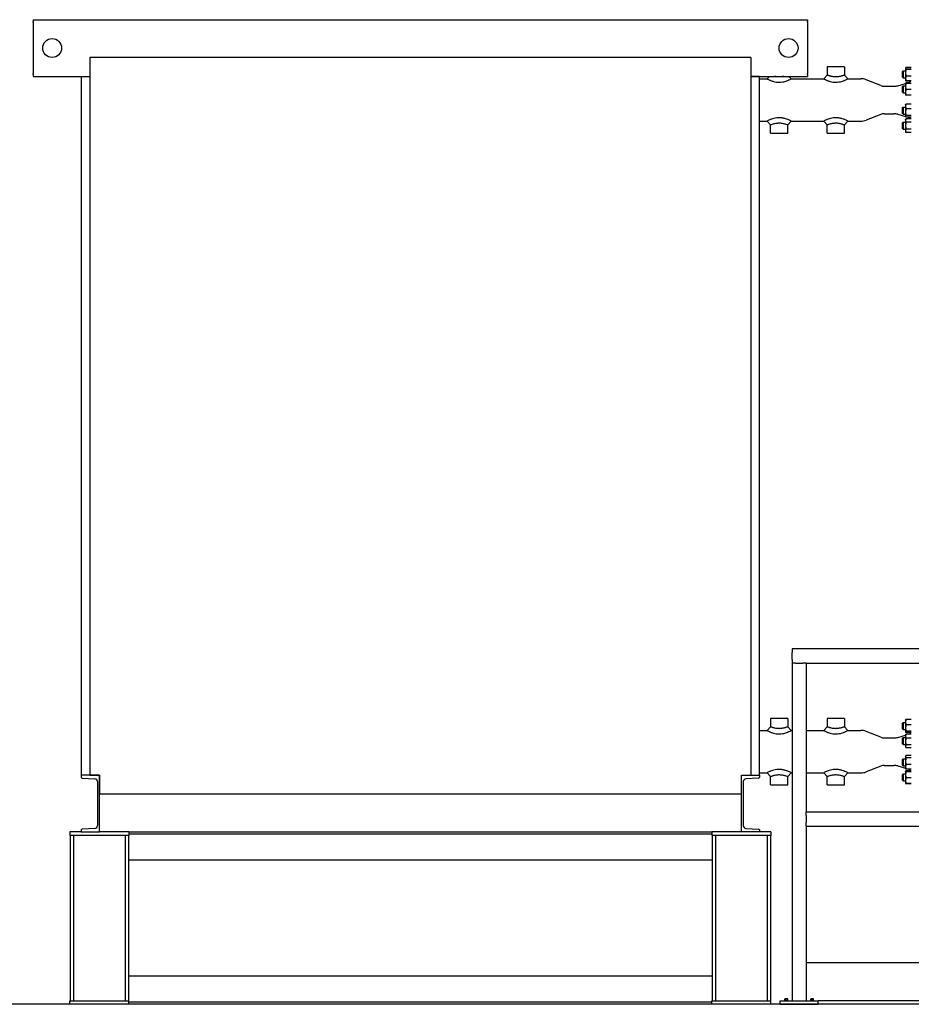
# Model space of a CAD drawing. Header units: inches. Extents: x 24 to 1128, y -69 to 748.
# Tile 461 of 656: x 474 to 569, y 340 to 444. Entities that reach past the tile are written whole.
import ezdxf

# ---------------------------------------------------------------- set-up
doc = ezdxf.new("R2010")
doc.units = ezdxf.units.IN
doc.header["$LTSCALE"] = 32
doc.header["$MEASUREMENT"] = 0
doc.layers.add('Visible (ANSI)', color=7, linetype='Continuous', lineweight=30)

msp = doc.modelspace()

# ---------------------------------------------------------------- linework, layer by layer
at = {"layer": 'Visible (ANSI)'}
for p, q in [((475.65563, 443.98367), (557.65563, 443.98367)), ((475.65563, 443.98367), (475.65563, 443.77662)), ((475.65563, 443.68075), (475.65563, 443.77662)), ((475.65563, 443.68075), (475.65563, 443.61045)), ((475.65563, 443.61045), (475.65563, 443.30772)), ((475.65563, 443.30772), (475.65563, 438.65962)), ((557.65563, 443.98367), (557.65563, 443.77662)), ((557.65563, 443.68075), (557.65563, 443.77662)), ((557.65563, 443.68075), (557.65563, 443.61045)), ((557.65563, 443.61045), (557.65563, 443.30772)), ((557.65563, 443.30772), (557.65563, 438.65962)), ((481.65563, 439.98367), (481.65563, 363.98367)), ((551.65563, 439.98367), (481.65563, 439.98367)), ((551.65563, 439.98367), (551.65563, 363.98367)), ((561.56188, 438.98367), (559.74938, 438.98367)), ((559.74938, 438.98367), (559.74938, 438.10867)), ((561.56188, 438.98367), (561.56188, 438.10867)), ((568.05749, 438.84708), (568.09205, 438.9212)), ((568.65563, 438.92156), (568.09222, 438.92156)), ((568.65563, 438.89714), (568.09222, 438.89714)), ((475.65563, 438.65962), (475.65563, 438.35689)), ((475.65563, 438.35689), (475.65563, 438.28658)), ((475.65563, 438.19072), (475.65563, 438.28658)), ((475.65563, 438.19072), (475.65563, 437.98367)), ((475.65563, 437.98367), (481.65563, 437.98367)), ((480.73563, 437.98367), (480.73563, 363.98367)), ((480.73563, 437.98367), (481.65563, 437.98367)), ((551.65563, 437.98367), (557.65563, 437.98367)), ((552.57563, 437.98367), (551.65563, 437.98367)), ((552.57563, 363.98367), (552.57563, 437.98367)), ((553.37438, 437.73367), (553.62438, 437.98367)), ((555.68688, 437.98367), (555.93688, 437.73367)), ((557.65563, 438.65962), (557.65563, 438.35689)), ((557.65563, 438.35689), (557.65563, 438.28658)), ((557.65563, 438.19072), (557.65563, 438.28658)), ((557.65563, 438.19072), (557.65563, 437.98367)), ((559.37438, 437.73367), (559.74938, 438.10867)), ((561.56188, 438.10867), (561.93688, 437.73367)), ((567.71813, 438.51238), (567.78063, 438.57488)), ((567.71813, 437.88738), (567.71813, 438.51238)), ((567.71813, 437.88738), (567.78063, 437.82488)), ((567.78063, 438.57488), (567.78063, 437.82488)), ((567.78063, 438.57488), (568.04713, 438.57488)), ((568.04713, 438.82488), (568.05749, 438.84708)), ((568.04713, 438.82488), (568.04713, 438.80344)), ((568.04713, 438.80344), (568.04713, 438.36111)), ((568.04713, 438.36111), (568.04713, 437.75754)), ((568.65563, 438.70974), (568.09222, 438.70974)), ((568.65563, 438.01247), (568.09222, 438.01247)), ((552.57563, 437.73367), (553.37438, 437.73367)), ((555.93688, 437.73367), (559.37438, 437.73367)), ((561.93688, 437.73367), (563.30527, 437.73367)), ((565.41486, 437.00771), (563.86055, 437.6271)), ((565.78504, 436.93667), (566.80732, 436.93667)), ((567.22078, 436.99478), (568.04713, 437.23173)), ((567.71813, 436.92126), (567.78063, 436.98376)), ((567.71813, 436.29626), (567.71813, 436.92126)), ((567.78063, 437.82488), (568.04713, 437.82488)), ((567.78063, 436.98376), (567.78063, 436.23376)), ((567.78063, 436.98376), (568.04713, 436.98376)), ((568.04713, 437.75754), (568.04713, 437.57488)), ((568.04713, 437.57488), (568.05749, 437.55267)), ((568.04713, 437.23376), (568.05734, 437.25565)), ((568.04713, 437.23376), (568.04713, 436.92078)), ((568.04713, 436.92078), (568.04713, 436.29578)), ((568.05464, 437.23388), (568.384, 437.32832)), ((568.05749, 437.55267), (568.09205, 437.47855)), ((568.65563, 437.50261), (568.09222, 437.50261)), ((568.5909, 437.47819), (568.09222, 437.47819)), ((568.30506, 437.30569), (568.09222, 437.30569)), ((568.65563, 437.23408), (568.09222, 437.23408)), ((568.65563, 437.23344), (568.09222, 437.23344)), ((567.71813, 436.29626), (567.78063, 436.23376)), ((567.78063, 436.23376), (568.04713, 436.23376)), ((568.04713, 436.29578), (568.04713, 435.98376)), ((568.65563, 436.60812), (568.09222, 436.60812)), ((568.65563, 435.98344), (568.09222, 435.98344)), ((567.71813, 434.67108), (567.78063, 434.73358)), ((567.78063, 434.73358), (567.78063, 433.98358)), ((567.78063, 434.73358), (568.04713, 434.73358)), ((568.04713, 434.98358), (568.05734, 435.00548)), ((568.04713, 434.98358), (568.04713, 434.80013)), ((568.04713, 434.80013), (568.04713, 434.19629)), ((568.65563, 435.05551), (568.09222, 435.05551)), ((565.41486, 433.95963), (563.86055, 433.34023)), ((565.78504, 434.03067), (566.80732, 434.03067)), ((567.22078, 433.97256), (568.04713, 433.73561)), ((567.71813, 434.04608), (567.71813, 434.67108)), ((567.71813, 434.04608), (567.78063, 433.98358)), ((567.78063, 433.98358), (568.04713, 433.98358)), ((568.04713, 434.19629), (568.04713, 433.75473)), ((568.04713, 433.75473), (568.04713, 433.73358)), ((568.04713, 433.73358), (568.05734, 433.71168)), ((568.65563, 434.54475), (568.09222, 434.54475)), ((568.65563, 433.84782), (568.09222, 433.84782)), ((552.57563, 433.23367), (553.37438, 433.23367)), ((553.74938, 432.85867), (553.37438, 433.23367)), ((553.74938, 431.98367), (553.74938, 432.85867)), ((555.93688, 433.23367), (555.56188, 432.85867)), ((555.56188, 431.98367), (555.56188, 432.85867)), ((555.93688, 433.23367), (559.37438, 433.23367)), ((559.74938, 432.85867), (559.37438, 433.23367)), ((559.74938, 431.98367), (559.74938, 432.85867)), ((561.93688, 433.23367), (561.56188, 432.85867)), ((561.56188, 431.98367), (561.56188, 432.85867)), ((561.93688, 433.23367), (563.30527, 433.23367)), ((567.71813, 433.07996), (567.78063, 433.14246)), ((567.71813, 432.45496), (567.71813, 433.07996)), ((567.78063, 433.14246), (567.78063, 432.39246)), ((567.78063, 433.14246), (568.04713, 433.14246)), ((568.04713, 433.39246), (568.09205, 433.48879)), ((568.04713, 433.39246), (568.04713, 433.30845)), ((568.04713, 433.30845), (568.04713, 432.76691)), ((568.04713, 432.76691), (568.04713, 432.22592)), ((568.65563, 433.66165), (568.09222, 433.66165)), ((568.65563, 433.48915), (568.09222, 433.48915)), ((568.65563, 433.12776), (568.09222, 433.12776)), ((568.30506, 433.66165), (568.384, 433.63901)), ((553.74938, 431.98367), (555.56188, 431.98367)), ((559.74938, 431.98367), (561.56188, 431.98367)), ((567.71813, 432.45496), (567.78063, 432.39246)), ((567.78063, 432.39246), (568.04713, 432.39246)), ((568.04713, 432.22592), (568.04713, 432.14246)), ((568.04713, 432.14246), (568.09205, 432.04614)), ((568.65563, 432.40607), (568.09222, 432.40607)), ((568.65563, 432.04578), (568.09222, 432.04578)), ((602.56363, 377.35867), (556.03063, 377.35867)), ((556.03063, 377.35867), (556.03063, 376.98367)), ((556.03063, 376.23367), (556.03063, 376.98367)), ((556.03063, 376.23367), (556.03063, 375.85867)), ((556.03063, 375.85867), (556.03063, 340.10867)), ((556.40563, 375.85867), (556.03063, 375.85867)), ((556.40563, 375.85867), (557.15563, 375.85867)), ((557.53063, 375.85867), (557.15563, 375.85867)), ((557.53063, 375.85867), (557.53063, 360.10867)), ((557.53063, 375.85867), (601.06363, 375.85867)), ((553.37438, 368.73367), (553.74938, 369.10867)), ((555.56188, 369.98367), (553.74938, 369.98367)), ((553.74938, 369.98367), (553.74938, 369.10867)), ((555.56188, 369.98367), (555.56188, 369.10867)), ((555.56188, 369.10867), (555.93688, 368.73367)), ((559.37438, 368.73367), (559.74938, 369.10867)), ((561.56188, 369.98367), (559.74938, 369.98367)), ((559.74938, 369.98367), (559.74938, 369.10867)), ((561.56188, 369.98367), (561.56188, 369.10867)), ((561.56188, 369.10867), (561.93688, 368.73367)), ((567.71813, 369.51238), (567.78063, 369.57488)), ((567.71813, 368.88738), (567.71813, 369.51238)), ((567.78063, 369.57488), (567.78063, 368.82488)), ((567.78063, 369.57488), (568.04713, 369.57488)), ((568.04713, 369.82488), (568.05148, 369.83419)), ((568.04713, 369.82488), (568.04713, 369.60022)), ((568.04713, 369.60022), (568.04713, 368.9844)), ((568.65563, 369.87732), (568.09222, 369.87732)), ((568.65563, 369.32312), (568.09222, 369.32312)), ((552.57563, 368.73367), (553.37438, 368.73367)), ((555.93688, 368.73367), (556.03063, 368.73367)), ((557.53063, 368.73367), (559.37438, 368.73367)), ((561.93688, 368.73367), (563.30527, 368.73367)), ((565.41486, 368.00771), (563.86055, 368.6271)), ((567.22078, 367.99478), (568.04713, 368.23173)), ((567.71813, 368.88738), (567.78063, 368.82488)), ((567.78063, 368.82488), (568.04713, 368.82488)), ((568.04713, 368.9844), (568.04713, 368.58406)), ((568.04713, 368.58406), (568.04713, 368.57488)), ((568.04713, 368.57488), (568.05148, 368.56556)), ((568.04713, 368.23376), (568.07683, 368.29744)), ((568.04713, 368.23376), (568.04713, 368.11968)), ((568.04713, 368.11968), (568.04713, 367.55247)), ((568.65563, 368.64568), (568.09222, 368.64568)), ((568.65563, 368.52243), (568.09222, 368.52243)), ((568.65563, 368.32751), (568.09222, 368.32751)), ((568.38117, 368.32751), (568.384, 368.32832)), ((565.78504, 367.93667), (566.80732, 367.93667)), ((567.71813, 367.92126), (567.78063, 367.98376)), ((567.71813, 367.29626), (567.71813, 367.92126)), ((567.71813, 367.29626), (567.78063, 367.23376)), ((567.78063, 367.98376), (567.78063, 367.23376)), ((567.78063, 367.98376), (568.04713, 367.98376)), ((567.78063, 367.23376), (568.04713, 367.23376)), ((568.04713, 367.55247), (568.04713, 367.04155)), ((568.04713, 367.04155), (568.04713, 366.98376)), ((568.04713, 366.98376), (568.07683, 366.92008)), ((568.65563, 367.91185), (568.09222, 367.91185)), ((568.65563, 367.1931), (568.09222, 367.1931)), ((568.04713, 365.98358), (568.06617, 366.0244)), ((568.04713, 365.98358), (568.04713, 365.94526)), ((568.04713, 365.94526), (568.04713, 365.46532)), ((568.65563, 366.89), (568.09222, 366.89)), ((568.65563, 366.06967), (568.09222, 366.06967)), ((565.41486, 364.95963), (563.86055, 364.34023)), ((565.78504, 365.03067), (566.80732, 365.03067)), ((567.22078, 364.97256), (568.04713, 364.73561)), ((567.71813, 365.67108), (567.78063, 365.73358)), ((567.71813, 365.04608), (567.71813, 365.67108)), ((567.71813, 365.04608), (567.78063, 364.98358)), ((567.78063, 365.73358), (567.78063, 364.98358)), ((567.78063, 365.73358), (568.04713, 365.73358)), ((567.78063, 364.98358), (568.04713, 364.98358)), ((568.04713, 365.46532), (568.04713, 364.87863)), ((568.04713, 364.87863), (568.04713, 364.73358)), ((568.65563, 365.82086), (568.09222, 365.82086)), ((568.65563, 365.10977), (568.09222, 365.10977)), ((482.65563, 363.98367), (480.73563, 363.98367)), ((480.73563, 363.98367), (480.73563, 363.77662)), ((481.65563, 363.98367), (482.65563, 363.98367)), ((482.65563, 363.98367), (482.65563, 361.98367)), ((482.65563, 357.98367), (482.65563, 363.98367)), ((550.65563, 361.98367), (550.65563, 363.98367)), ((550.65563, 363.98367), (551.65563, 363.98367)), ((550.65563, 357.98367), (550.65563, 363.98367)), ((550.65563, 363.98367), (552.57563, 363.98367)), ((552.57563, 364.23367), (553.37438, 364.23367)), ((552.57563, 363.98367), (552.57563, 363.77662)), ((553.74938, 363.85867), (553.37438, 364.23367)), ((553.74938, 362.98367), (553.74938, 363.85867)), ((555.93688, 364.23367), (555.56188, 363.85867)), ((555.56188, 362.98367), (555.56188, 363.85867)), ((555.93688, 364.23367), (556.03063, 364.23367)), ((557.53063, 364.23367), (559.37438, 364.23367)), ((559.74938, 363.85867), (559.37438, 364.23367)), ((559.74938, 362.98367), (559.74938, 363.85867)), ((561.93688, 364.23367), (561.56188, 363.85867)), ((561.56188, 362.98367), (561.56188, 363.85867)), ((561.93688, 364.23367), (563.30527, 364.23367)), ((567.71813, 364.07996), (567.78063, 364.14246)), ((567.71813, 363.45496), (567.71813, 364.07996)), ((567.78063, 364.14246), (567.78063, 363.39246)), ((567.78063, 364.14246), (568.04713, 364.14246)), ((568.04713, 364.73358), (568.06617, 364.69276)), ((568.04713, 364.39246), (568.04832, 364.39501)), ((568.04713, 364.39246), (568.04713, 364.38992)), ((568.04713, 364.38992), (568.04713, 364.02995)), ((568.04713, 364.02995), (568.04713, 363.40749)), ((568.04832, 364.39501), (568.05148, 364.40178)), ((568.65563, 364.64749), (568.09222, 364.64749)), ((568.61671, 364.44491), (568.09222, 364.44491)), ((568.65563, 364.42242), (568.09222, 364.42242)), ((568.65563, 364.35743), (568.09222, 364.35743)), ((568.35442, 364.64749), (568.384, 364.63901)), ((480.82661, 363.68075), (482.16836, 363.61045)), ((482.45563, 363.30772), (482.45563, 358.65962)), ((550.85563, 363.30772), (550.85563, 358.65962)), ((552.48466, 363.68075), (551.14291, 363.61045)), ((553.74938, 362.98367), (555.56188, 362.98367)), ((559.74938, 362.98367), (561.56188, 362.98367)), ((567.71813, 363.45496), (567.78063, 363.39246)), ((567.78063, 363.39246), (568.04713, 363.39246)), ((568.04713, 363.40749), (568.04713, 363.14246)), ((568.04713, 363.14246), (568.04832, 363.13991)), ((568.04832, 363.13991), (568.05148, 363.13315)), ((568.65563, 363.70247), (568.09222, 363.70247)), ((568.65563, 363.11251), (568.09222, 363.11251)), ((568.65563, 363.09002), (568.09222, 363.09002)), ((550.65563, 361.98367), (482.65563, 361.98367)), ((557.53063, 360.10867), (601.06363, 360.10867)), ((557.53063, 359.73367), (557.53063, 360.10867)), ((557.53063, 359.73367), (557.53063, 358.98367)), ((557.53063, 358.60867), (557.53063, 358.98367)), ((480.73563, 357.98367), (479.53063, 357.98367)), ((479.53063, 357.98367), (479.53063, 357.60867)), ((485.78063, 357.60867), (479.53063, 357.60867)), ((479.55563, 357.60867), (479.55563, 340.10867)), ((479.92063, 357.60867), (479.92063, 340.10867)), ((480.73563, 358.19072), (480.73563, 357.98367)), ((480.73563, 357.98367), (482.65563, 357.98367)), ((482.16836, 358.35689), (480.82661, 358.28658)), ((485.78063, 357.98367), (482.65563, 357.98367)), ((485.39063, 357.60867), (485.39063, 340.10867)), ((485.75563, 357.60867), (485.75563, 340.10867)), ((485.78063, 357.98367), (485.78063, 357.60867)), ((485.78063, 357.98367), (547.53063, 357.98367)), ((547.53063, 357.73367), (485.78063, 357.73367)), ((550.65563, 357.98367), (547.53063, 357.98367)), ((547.53063, 357.98367), (547.53063, 357.60867)), ((553.78063, 357.60867), (547.53063, 357.60867)), ((547.55563, 357.60867), (547.55563, 340.10867)), ((547.92063, 357.60867), (547.92063, 340.10867)), ((552.57563, 357.98367), (550.65563, 357.98367)), ((551.14291, 358.35689), (552.48466, 358.28658)), ((552.57563, 358.19072), (552.57563, 357.98367)), ((553.78063, 357.98367), (552.57563, 357.98367)), ((553.39063, 357.60867), (553.39063, 340.10867)), ((553.75563, 357.60867), (553.75563, 340.10867)), ((553.78063, 357.98367), (553.78063, 357.60867)), ((557.53063, 358.60867), (557.53063, 340.10867)), ((557.53063, 358.60867), (601.06363, 358.60867)), ((547.55563, 354.98367), (485.75563, 354.98367)), ((601.06363, 344.10867), (557.53063, 344.10867)), ((485.75563, 342.73367), (547.55563, 342.73367)), ((479.53063, 340.10867), (485.78063, 340.10867)), ((479.53063, 339.73367), (479.53063, 340.10867)), ((485.78063, 339.73367), (485.78063, 340.10867)), ((485.78063, 339.98367), (547.53063, 339.98367)), ((547.53063, 340.10867), (553.78063, 340.10867)), ((547.53063, 339.73367), (547.53063, 340.10867)), ((553.78063, 339.73367), (553.78063, 340.10867)), ((554.78063, 340.10867), (558.78063, 340.10867)), ((554.78063, 339.73367), (554.78063, 340.10867)), ((555.18963, 340.14767), (555.62163, 340.14767)), ((555.18963, 340.14767), (555.18963, 340.10867)), ((555.32763, 340.30267), (555.24963, 340.30267)), ((555.24963, 340.30267), (555.24963, 340.28345)), ((555.24963, 340.14767), (555.24963, 340.28345)), ((555.48363, 340.30267), (555.32763, 340.30267)), ((555.40563, 340.14767), (555.40563, 340.28345)), ((555.56163, 340.30267), (555.48363, 340.30267)), ((555.56163, 340.28345), (555.56163, 340.30267)), ((555.56163, 340.14767), (555.56163, 340.28345)), ((555.62163, 340.14767), (555.62163, 340.10867)), ((557.93963, 340.14767), (558.37163, 340.14767)), ((557.93963, 340.14767), (557.93963, 340.10867)), ((558.07763, 340.30267), (557.99963, 340.30267)), ((557.99963, 340.30267), (557.99963, 340.28345)), ((557.99963, 340.14767), (557.99963, 340.28345)), ((558.23363, 340.30267), (558.07763, 340.30267)), ((558.15563, 340.14767), (558.15563, 340.28345)), ((558.31163, 340.30267), (558.23363, 340.30267)), ((558.31163, 340.28345), (558.31163, 340.30267)), ((558.31163, 340.14767), (558.31163, 340.28345)), ((558.37163, 340.14767), (558.37163, 340.10867)), ((599.81363, 340.10867), (558.78063, 340.10867)), ((558.78063, 339.73367), (558.78063, 340.10867)), ((752.78063, 339.73367), (468.78063, 339.73367)), ((554.78063, 339.73367), (558.78063, 339.73367))]:
    msp.add_line(p, q, dxfattribs=at)
for centre in [(477.65563, 440.98367), (555.65563, 440.98367)]:
    msp.add_circle(centre, 1, dxfattribs=at)
for centre, radius, start, end in [((563.30527, 436.23367), 1.5, 68.2727182, 90), ((565.78504, 437.93667), 1, 248.2727182, 270), ((566.80732, 438.43667), 1.5, 270, 286), ((568.28063, 437.6888), 0.375, 286, 330.2319666), ((565.78504, 433.03067), 1, 90, 111.7272818), ((566.80732, 432.53067), 1.5, 74, 90), ((563.30527, 434.73367), 1.5, 270, 291.7272818), ((568.28063, 433.27854), 0.375, 34.1683801, 74), ((563.30527, 367.23367), 1.5, 68.2727182, 90), ((565.78504, 368.93667), 1, 248.2727182, 270), ((568.28063, 368.6888), 0.375, 286, 333.6635525), ((566.80732, 369.43667), 1.5, 270, 286), ((565.78504, 364.03067), 1, 90, 111.7272818), ((566.80732, 363.53067), 1.5, 74, 90), ((563.30527, 365.73367), 1.5, 270, 291.7272818), ((568.28063, 364.27854), 0.375, 22.5617011, 74), ((480.83163, 363.77662), 0.096, 180, 267.0004445), ((482.15249, 363.30772), 0.30314, 0, 87.0004445), ((551.15877, 363.30772), 0.30314, 92.9995555, 180), ((552.47963, 363.77662), 0.096, 272.9995555, 0), ((482.15249, 358.65962), 0.30314, 272.9995555, 0), ((551.15877, 358.65962), 0.30314, 180, 267.0004445), ((480.83163, 358.19072), 0.096, 92.9995555, 180), ((552.47963, 358.19072), 0.096, 0, 87.0004445)]:
    msp.add_arc(centre, radius, start, end, dxfattribs=at)
for centre, start_param, end_param in [((555.32763, 340.08205), 0, 0.420534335), ((555.32763, 340.08205), 5.862650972, 6.283185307), ((555.48363, 340.08205), 0, 0.420534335), ((555.48363, 340.08205), 5.862650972, 6.283185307), ((558.07763, 340.08205), 0, 0.420534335), ((558.07763, 340.08205), 5.862650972, 6.283185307), ((558.23363, 340.08205), 0, 0.420534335), ((558.23363, 340.08205), 5.862650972, 6.283185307)]:
    msp.add_ellipse(centre, major_axis=(0, 0.22062), ratio=0.866025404, start_param=start_param, end_param=end_param, dxfattribs=at)
for points, weights in [([(568.09222, 438.89714), (568.04713, 438.84692), (568.04713, 438.80344)], [1, 1.0379548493, 1]), ([(568.09222, 438.92156), (568.08003, 438.89538), (568.07126, 438.87083)], [1, 1.00998587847, 1.01471720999]), ([(568.09205, 438.9212), (568.09213, 438.92138), (568.09222, 438.92156)], [1.00013849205, 1.00006937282, 1]), ([(568.04713, 438.80344), (568.04713, 438.75995), (568.09222, 438.70974)], [1, 1.0379548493, 1]), ([(568.09222, 438.70974), (568.04713, 438.52291), (568.04713, 438.36111)], [1, 1.0379548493, 1]), ([(568.04713, 438.36111), (568.04713, 438.19931), (568.09222, 438.01247)], [1, 1.0379548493, 1]), ([(568.09222, 438.01247), (568.04713, 437.87586), (568.04713, 437.75754)], [1, 1.0379548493, 1]), ([(568.09222, 437.23408), (568.04713, 437.23391), (568.04713, 437.23376)], [1, 1.0379548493, 1]), ([(568.04713, 437.23376), (568.04713, 437.23361), (568.09222, 437.23344)], [1, 1.0379548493, 1]), ([(568.04713, 437.75754), (568.04713, 437.63923), (568.09222, 437.50261)], [1, 1.0379548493, 1]), ([(568.09222, 437.23344), (568.04713, 437.06589), (568.04713, 436.92078)], [1, 1.0379548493, 1]), ([(568.04713, 436.92078), (568.04713, 436.77568), (568.09222, 436.60812)], [1, 1.0379548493, 1]), ([(568.05734, 437.25565), (568.06837, 437.27931), (568.09222, 437.30569)], [1.01894813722, 1.01972294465, 1]), ([(568.09222, 437.50261), (568.06852, 437.52901), (568.05749, 437.55267)], [1, 1.01959616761, 1.01895725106]), ([(568.07115, 437.52909), (568.07995, 437.50446), (568.09222, 437.47819)], [1.01477953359, 1.01005189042, 1]), ([(568.09222, 437.30569), (568.08091, 437.27135), (568.07255, 437.23902)], [1, 1.00926034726, 1.01400195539]), ([(568.09222, 435.98344), (568.0472, 435.98361), (568.04713, 435.98376)], [1, 1.03789475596, 1.00011999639]), ([(568.09222, 436.60812), (568.04713, 436.44074), (568.04713, 436.29578)], [1, 1.0379548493, 1]), ([(568.04713, 436.29578), (568.04713, 436.15082), (568.09222, 435.98344)], [1, 1.0379548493, 1]), ([(568.09222, 435.05551), (568.04713, 434.91865), (568.04713, 434.80013)], [1, 1.0379548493, 1]), ([(568.04713, 434.80013), (568.04713, 434.68161), (568.09222, 434.54475)], [1, 1.0379548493, 1]), ([(568.05734, 435.00548), (568.06837, 435.02913), (568.09222, 435.05551)], [1.01894813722, 1.01972294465, 1]), ([(568.09222, 434.54475), (568.04713, 434.35801), (568.04713, 434.19629)], [1, 1.0379548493, 1]), ([(568.04713, 434.19629), (568.04713, 434.03456), (568.09222, 433.84782)], [1, 1.0379548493, 1]), ([(568.09222, 433.84782), (568.04713, 433.79794), (568.04713, 433.75473)], [1, 1.0379548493, 1]), ([(568.04713, 433.75473), (568.04713, 433.71153), (568.09222, 433.66165)], [1, 1.0379548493, 1]), ([(568.09222, 433.48915), (568.04713, 433.39232), (568.04713, 433.30845)], [1, 1.0379548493, 1]), ([(568.04713, 433.30845), (568.04713, 433.22459), (568.09222, 433.12776)], [1, 1.0379548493, 1]), ([(568.09222, 433.12776), (568.04713, 432.93438), (568.04713, 432.76691)], [1, 1.0379548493, 1]), ([(568.04713, 432.76691), (568.04713, 432.59945), (568.09222, 432.40607)], [1, 1.0379548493, 1]), ([(568.09205, 433.48879), (568.09213, 433.48897), (568.09222, 433.48915)], [1.00013849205, 1.00006937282, 1]), ([(568.09222, 432.40607), (568.04713, 432.30953), (568.04713, 432.22592)], [1, 1.0379548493, 1]), ([(568.04713, 432.22592), (568.04713, 432.14232), (568.09222, 432.04578)], [1, 1.0379548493, 1]), ([(568.09222, 369.87732), (568.04713, 369.72882), (568.04713, 369.60022)], [1, 1.0379548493, 1]), ([(568.04713, 369.60022), (568.04713, 369.47162), (568.09222, 369.32312)], [1, 1.0379548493, 1]), ([(568.09222, 369.32312), (568.04713, 369.1416), (568.04713, 368.9844)], [1, 1.0379548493, 1]), ([(568.05148, 369.83419), (568.06088, 369.85437), (568.09222, 369.87732)], [1.01632212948, 1.02607606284, 1]), ([(568.04713, 368.9844), (568.04713, 368.8272), (568.09222, 368.64568)], [1, 1.0379548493, 1]), ([(568.09222, 368.64568), (568.04713, 368.61266), (568.04713, 368.58406)], [1, 1.0379548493, 1]), ([(568.04713, 368.58406), (568.04713, 368.55546), (568.09222, 368.52243)], [1, 1.0379548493, 1]), ([(568.09222, 368.32751), (568.04713, 368.21614), (568.04713, 368.11968)], [1, 1.0379548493, 1]), ([(568.04713, 368.11968), (568.04713, 368.02323), (568.09222, 367.91185)], [1, 1.0379548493, 1]), ([(568.07683, 368.29744), (568.08368, 368.31212), (568.09222, 368.32751)], [1.01139008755, 1.00697791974, 1]), ([(568.09222, 367.91185), (568.04713, 367.71926), (568.04713, 367.55247)], [1, 1.0379548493, 1]), ([(568.04713, 367.55247), (568.04713, 367.38569), (568.09222, 367.1931)], [1, 1.0379548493, 1]), ([(568.09222, 367.1931), (568.04713, 367.11188), (568.04713, 367.04155)], [1, 1.0379548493, 1]), ([(568.04713, 367.04155), (568.04713, 366.97122), (568.09222, 366.89)], [1, 1.0379548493, 1]), ([(568.09222, 366.06967), (568.04713, 366.003), (568.04713, 365.94526)], [1, 1.0379548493, 1]), ([(568.04713, 365.94526), (568.04713, 365.88753), (568.09222, 365.82086)], [1, 1.0379548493, 1]), ([(568.09222, 365.82086), (568.04713, 365.63033), (568.04713, 365.46532)], [1, 1.0379548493, 1]), ([(568.04713, 365.46532), (568.04713, 365.30031), (568.09222, 365.10977)], [1, 1.0379548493, 1]), ([(568.09222, 365.10977), (568.04713, 364.98591), (568.04713, 364.87863)], [1, 1.0379548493, 1]), ([(568.04713, 364.87863), (568.04713, 364.77136), (568.09222, 364.64749)], [1, 1.0379548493, 1]), ([(568.09222, 364.42242), (568.04713, 364.40501), (568.04713, 364.38992)], [1, 1.0379548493, 1]), ([(568.04713, 364.38992), (568.04713, 364.37484), (568.09222, 364.35743)], [1, 1.0379548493, 1]), ([(568.09222, 364.35743), (568.04713, 364.18193), (568.04713, 364.02995)], [1, 1.0379548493, 1]), ([(568.04713, 364.02995), (568.04713, 363.87797), (568.09222, 363.70247)], [1, 1.0379548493, 1]), ([(568.05148, 364.40178), (568.06088, 364.42196), (568.09222, 364.44491)], [1.01632212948, 1.02607606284, 1]), ([(568.09222, 364.64749), (568.0763, 364.67104), (568.06617, 364.69276)], [1, 1.01308300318, 1.01714660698]), ([(568.09222, 364.44491), (568.08831, 364.43203), (568.08476, 364.41943)], [1, 1.00318168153, 1.00582993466]), ([(568.09222, 363.70247), (568.04713, 363.54439), (568.04713, 363.40749)], [1, 1.0379548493, 1]), ([(568.04713, 363.40749), (568.04713, 363.27059), (568.09222, 363.11251)], [1, 1.0379548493, 1]), ([(568.09222, 363.11251), (568.05427, 363.12717), (568.04832, 363.13991)], [1, 1.03175918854, 1.01036859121]), ([(568.04965, 363.13759), (568.05755, 363.11541), (568.09222, 363.09002)], [1.01375847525, 1.02892942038, 1])]:
    msp.add_rational_spline(points, weights, degree=2, dxfattribs=at)
for points, knots in [([(555.1482, 437.98367), (555.13246, 437.97982), (555.11646, 437.97603), (555.05153, 437.96127), (555.00117, 437.95121), (554.88388, 437.9321), (554.81691, 437.92451), (554.71933, 437.91898), (554.68716, 437.91809), (554.62744, 437.91809), (554.59874, 437.9188), (554.51179, 437.92321), (554.4523, 437.92922), (554.33316, 437.94677), (554.27346, 437.95826), (554.19801, 437.97527), (554.18038, 437.97943), (554.16307, 437.98367)], [5.560708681, 5.560708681, 5.560708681, 5.560708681, 5.706426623, 5.706426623, 6.145664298, 6.145664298, 6.730385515, 6.730385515, 7.024139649, 7.024139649, 7.286805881, 7.286805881, 7.809344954, 7.809344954, 8.327265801, 8.327265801, 8.487570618, 8.487570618, 8.487570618, 8.487570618]), ([(561.56188, 438.10867), (561.56188, 438.10867), (561.56005, 438.10804), (561.5469, 438.10351), (561.52516, 438.09601), (561.46257, 438.07509), (561.42305, 438.06212), (561.35263, 438.04022), (561.3253, 438.03194), (561.26896, 438.01554), (561.24045, 438.00755), (561.17544, 437.99027), (561.13837, 437.98101), (561.05153, 437.96127), (561.00117, 437.95121), (560.88388, 437.9321), (560.81691, 437.92451), (560.71933, 437.91898), (560.68716, 437.91809), (560.62744, 437.91809), (560.59874, 437.9188), (560.51179, 437.92321), (560.4523, 437.92922), (560.33316, 437.94677), (560.27346, 437.95826), (560.1832, 437.97861), (560.15127, 437.98643), (560.09001, 438.00232), (560.06106, 438.01027), (560.00262, 438.02699), (559.97349, 438.0357), (559.90671, 438.05627), (559.87089, 438.06785), (559.81162, 438.08741), (559.78818, 438.09537), (559.75704, 438.10601), (559.74938, 438.10867), (559.74938, 438.10867)], [3.512069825, 3.512069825, 3.512069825, 3.512069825, 3.728628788, 3.728628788, 4.269499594, 4.269499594, 4.779290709, 4.779290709, 5.071341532, 5.071341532, 5.363392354, 5.363392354, 5.706426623, 5.706426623, 6.145664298, 6.145664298, 6.730385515, 6.730385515, 7.024139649, 7.024139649, 7.28680588, 7.28680588, 7.809344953, 7.809344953, 8.3272658, 8.3272658, 8.620647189, 8.620647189, 8.914028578, 8.914028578, 9.219870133, 9.219870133, 9.658649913, 9.658649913, 10.097429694, 10.097429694, 10.536209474, 10.536209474, 10.536209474, 10.536209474]), ([(553.37438, 437.73367), (553.37438, 437.73367), (553.38228, 437.72913), (553.41505, 437.7108), (553.43991, 437.69704), (553.50485, 437.66276), (553.54499, 437.64225), (553.62312, 437.60499), (553.65806, 437.58899), (553.73051, 437.5577), (553.76741, 437.54255), (553.84825, 437.51163), (553.89174, 437.49607), (554.01947, 437.45457), (554.10948, 437.42985), (554.30085, 437.39058), (554.40237, 437.37626), (554.55473, 437.3657), (554.60563, 437.36397), (554.71155, 437.36397), (554.76859, 437.36614), (554.93907, 437.37936), (555.05217, 437.39731), (555.23656, 437.43939), (555.31146, 437.46076), (555.4339, 437.50092), (555.48387, 437.51923), (555.56842, 437.55254), (555.6043, 437.56764), (555.67326, 437.5981), (555.70572, 437.61322), (555.78742, 437.65272), (555.83101, 437.67553), (555.89867, 437.71196), (555.92128, 437.72482), (555.93498, 437.73259), (555.93688, 437.73367), (555.93688, 437.73367)], [-10.536209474, -10.536209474, -10.536209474, -10.536209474, -10.097429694, -10.097429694, -9.658649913, -9.658649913, -9.219870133, -9.219870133, -8.914028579, -8.914028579, -8.62064719, -8.62064719, -8.327265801, -8.327265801, -7.809344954, -7.809344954, -7.286805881, -7.286805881, -7.024139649, -7.024139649, -6.730385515, -6.730385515, -6.145664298, -6.145664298, -5.706426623, -5.706426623, -5.363392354, -5.363392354, -5.071341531, -5.071341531, -4.779290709, -4.779290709, -4.269499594, -4.269499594, -3.728628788, -3.728628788, -3.512069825, -3.512069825, -3.512069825, -3.512069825]), ([(559.37438, 437.73367), (559.37438, 437.73367), (559.38228, 437.72913), (559.41505, 437.7108), (559.43991, 437.69704), (559.50485, 437.66276), (559.54499, 437.64225), (559.62312, 437.60499), (559.65806, 437.58899), (559.73051, 437.5577), (559.76741, 437.54255), (559.84825, 437.51163), (559.89174, 437.49607), (560.01947, 437.45457), (560.10948, 437.42985), (560.30085, 437.39058), (560.40237, 437.37626), (560.55473, 437.3657), (560.60563, 437.36397), (560.71155, 437.36397), (560.76859, 437.36614), (560.93907, 437.37936), (561.05217, 437.39731), (561.23656, 437.43939), (561.31146, 437.46076), (561.4339, 437.50092), (561.48387, 437.51923), (561.56842, 437.55254), (561.6043, 437.56764), (561.67326, 437.5981), (561.70572, 437.61322), (561.78742, 437.65272), (561.83101, 437.67553), (561.89867, 437.71196), (561.92128, 437.72482), (561.93498, 437.73259), (561.93688, 437.73367), (561.93688, 437.73367)], [-10.536209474, -10.536209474, -10.536209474, -10.536209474, -10.097429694, -10.097429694, -9.658649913, -9.658649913, -9.219870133, -9.219870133, -8.914028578, -8.914028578, -8.620647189, -8.620647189, -8.3272658, -8.3272658, -7.809344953, -7.809344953, -7.28680588, -7.28680588, -7.024139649, -7.024139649, -6.730385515, -6.730385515, -6.145664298, -6.145664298, -5.706426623, -5.706426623, -5.363392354, -5.363392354, -5.071341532, -5.071341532, -4.779290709, -4.779290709, -4.269499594, -4.269499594, -3.728628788, -3.728628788, -3.512069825, -3.512069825, -3.512069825, -3.512069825]), ([(554.65563, 433.60337), (554.62368, 433.60337), (554.59136, 433.60267), (554.4504, 433.59644), (554.3404, 433.58317), (554.12981, 433.54295), (554.02943, 433.51595), (553.86736, 433.46339), (553.8019, 433.4387), (553.72019, 433.40517), (553.69669, 433.39514), (553.60611, 433.35519), (553.5461, 433.32567), (553.45317, 433.27766), (553.41923, 433.25887), (553.38228, 433.23821), (553.37438, 433.23367), (553.37438, 433.23367)], [-14.048279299, -14.048279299, -14.048279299, -14.048279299, -13.880418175, -13.880418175, -13.319550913, -13.319550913, -12.748217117, -12.748217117, -12.291328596, -12.291328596, -12.099857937, -12.099857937, -11.52555668, -11.52555668, -10.974989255, -10.974989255, -10.536209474, -10.536209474, -10.536209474, -10.536209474]), ([(553.74938, 432.85867), (553.74938, 432.85867), (553.75704, 432.86133), (553.79214, 432.87332), (553.82415, 432.8842), (553.90774, 432.9114), (553.95997, 432.92785), (554.03388, 432.94934), (554.05272, 432.95468), (554.11685, 432.9723), (554.16601, 432.98487), (554.28045, 433.01063), (554.34651, 433.02308), (554.476, 433.04088), (554.53951, 433.04638), (554.61939, 433.04896), (554.63762, 433.04925), (554.65563, 433.04925)], [10.536209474, 10.536209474, 10.536209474, 10.536209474, 10.974989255, 10.974989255, 11.52555668, 11.52555668, 12.099857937, 12.099857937, 12.291328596, 12.291328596, 12.748217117, 12.748217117, 13.319550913, 13.319550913, 13.880418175, 13.880418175, 14.048279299, 14.048279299, 14.048279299, 14.048279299]), ([(555.93688, 433.23367), (555.93688, 433.23367), (555.93068, 433.23723), (555.89912, 433.25494), (555.86636, 433.27321), (555.77261, 433.32198), (555.70957, 433.35323), (555.61484, 433.39503), (555.59121, 433.40511), (555.50183, 433.44179), (555.42661, 433.46988), (555.24519, 433.5264), (555.13577, 433.55384), (554.9013, 433.59284), (554.77595, 433.60337), (554.65563, 433.60337)], [-3.512069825, -3.512069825, -3.512069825, -3.512069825, -3.122398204, -3.122398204, -2.558236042, -2.558236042, -1.94948186, -1.94948186, -1.756950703, -1.756950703, -1.24025512, -1.24025512, -0.632070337, -0.632070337, 0, 0, 0, 0]), ([(554.65563, 433.04925), (554.72348, 433.04925), (554.79428, 433.045), (554.9356, 433.028), (555.00611, 433.01557), (555.13232, 432.98816), (555.1885, 432.97392), (555.25865, 432.95465), (555.27759, 432.94928), (555.35492, 432.92679), (555.41004, 432.90934), (555.49477, 432.88164), (555.52581, 432.87105), (555.55587, 432.86075), (555.56188, 432.85867), (555.56188, 432.85867)], [0, 0, 0, 0, 0.632070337, 0.632070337, 1.24025512, 1.24025512, 1.756950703, 1.756950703, 1.94948186, 1.94948186, 2.558236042, 2.558236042, 3.122398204, 3.122398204, 3.512069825, 3.512069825, 3.512069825, 3.512069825]), ([(560.65563, 433.60337), (560.62368, 433.60337), (560.59136, 433.60267), (560.4504, 433.59644), (560.3404, 433.58317), (560.12981, 433.54295), (560.02943, 433.51595), (559.86736, 433.46339), (559.8019, 433.4387), (559.72019, 433.40517), (559.69669, 433.39514), (559.60611, 433.35519), (559.5461, 433.32567), (559.45317, 433.27766), (559.41923, 433.25887), (559.38228, 433.23821), (559.37438, 433.23367), (559.37438, 433.23367)], [-14.048279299, -14.048279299, -14.048279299, -14.048279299, -13.880418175, -13.880418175, -13.319550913, -13.319550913, -12.748217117, -12.748217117, -12.291328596, -12.291328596, -12.099857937, -12.099857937, -11.52555668, -11.52555668, -10.974989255, -10.974989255, -10.536209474, -10.536209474, -10.536209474, -10.536209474]), ([(559.74938, 432.85867), (559.74938, 432.85867), (559.75704, 432.86133), (559.79214, 432.87332), (559.82415, 432.8842), (559.90774, 432.9114), (559.95997, 432.92785), (560.03388, 432.94934), (560.05272, 432.95468), (560.11685, 432.9723), (560.16601, 432.98487), (560.28045, 433.01063), (560.34651, 433.02308), (560.476, 433.04088), (560.53951, 433.04638), (560.61939, 433.04896), (560.63762, 433.04925), (560.65563, 433.04925)], [10.536209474, 10.536209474, 10.536209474, 10.536209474, 10.974989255, 10.974989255, 11.52555668, 11.52555668, 12.099857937, 12.099857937, 12.291328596, 12.291328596, 12.748217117, 12.748217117, 13.319550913, 13.319550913, 13.880418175, 13.880418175, 14.048279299, 14.048279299, 14.048279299, 14.048279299]), ([(561.93688, 433.23367), (561.93688, 433.23367), (561.93068, 433.23723), (561.89912, 433.25494), (561.86636, 433.27321), (561.77261, 433.32198), (561.70957, 433.35323), (561.61484, 433.39503), (561.59121, 433.40511), (561.50183, 433.44179), (561.42661, 433.46988), (561.24519, 433.5264), (561.13577, 433.55384), (560.9013, 433.59284), (560.77595, 433.60337), (560.65563, 433.60337)], [-3.512069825, -3.512069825, -3.512069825, -3.512069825, -3.122398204, -3.122398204, -2.558236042, -2.558236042, -1.94948186, -1.94948186, -1.756950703, -1.756950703, -1.24025512, -1.24025512, -0.632070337, -0.632070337, 0, 0, 0, 0]), ([(560.65563, 433.04925), (560.72348, 433.04925), (560.79428, 433.045), (560.9356, 433.028), (561.00611, 433.01557), (561.13232, 432.98816), (561.1885, 432.97392), (561.25865, 432.95465), (561.27759, 432.94928), (561.35492, 432.92679), (561.41004, 432.90934), (561.49477, 432.88164), (561.52581, 432.87105), (561.55587, 432.86075), (561.56188, 432.85867), (561.56188, 432.85867)], [0, 0, 0, 0, 0.632070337, 0.632070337, 1.24025512, 1.24025512, 1.756950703, 1.756950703, 1.94948186, 1.94948186, 2.558236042, 2.558236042, 3.122398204, 3.122398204, 3.512069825, 3.512069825, 3.512069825, 3.512069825]), ([(555.56188, 369.10867), (555.56188, 369.10867), (555.56005, 369.10804), (555.5469, 369.10351), (555.52516, 369.09601), (555.46257, 369.07509), (555.42305, 369.06212), (555.35263, 369.04022), (555.3253, 369.03194), (555.26896, 369.01554), (555.24045, 369.00755), (555.17544, 368.99027), (555.13837, 368.98101), (555.05153, 368.96127), (555.00117, 368.95121), (554.88388, 368.9321), (554.81691, 368.92451), (554.71933, 368.91898), (554.68716, 368.91809), (554.62744, 368.91809), (554.59874, 368.9188), (554.51179, 368.92321), (554.4523, 368.92922), (554.33316, 368.94677), (554.27346, 368.95826), (554.1832, 368.97861), (554.15127, 368.98643), (554.09001, 369.00232), (554.06106, 369.01027), (554.00262, 369.02699), (553.97349, 369.0357), (553.90671, 369.05627), (553.87089, 369.06785), (553.81162, 369.08741), (553.78818, 369.09537), (553.75704, 369.10601), (553.74938, 369.10867), (553.74938, 369.10867)], [3.512069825, 3.512069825, 3.512069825, 3.512069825, 3.728628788, 3.728628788, 4.269499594, 4.269499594, 4.779290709, 4.779290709, 5.071341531, 5.071341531, 5.363392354, 5.363392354, 5.706426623, 5.706426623, 6.145664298, 6.145664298, 6.730385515, 6.730385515, 7.024139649, 7.024139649, 7.286805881, 7.286805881, 7.809344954, 7.809344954, 8.327265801, 8.327265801, 8.62064719, 8.62064719, 8.914028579, 8.914028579, 9.219870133, 9.219870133, 9.658649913, 9.658649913, 10.097429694, 10.097429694, 10.536209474, 10.536209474, 10.536209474, 10.536209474]), ([(561.56188, 369.10867), (561.56188, 369.10867), (561.56005, 369.10804), (561.5469, 369.10351), (561.52516, 369.09601), (561.46257, 369.07509), (561.42305, 369.06212), (561.35263, 369.04022), (561.3253, 369.03194), (561.26896, 369.01554), (561.24045, 369.00755), (561.17544, 368.99027), (561.13837, 368.98101), (561.05153, 368.96127), (561.00117, 368.95121), (560.88388, 368.9321), (560.81691, 368.92451), (560.71933, 368.91898), (560.68716, 368.91809), (560.62744, 368.91809), (560.59874, 368.9188), (560.51179, 368.92321), (560.4523, 368.92922), (560.33316, 368.94677), (560.27346, 368.95826), (560.1832, 368.97861), (560.15127, 368.98643), (560.09001, 369.00232), (560.06106, 369.01027), (560.00262, 369.02699), (559.97349, 369.0357), (559.90671, 369.05627), (559.87089, 369.06785), (559.81162, 369.08741), (559.78818, 369.09537), (559.75704, 369.10601), (559.74938, 369.10867), (559.74938, 369.10867)], [3.512069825, 3.512069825, 3.512069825, 3.512069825, 3.728628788, 3.728628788, 4.269499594, 4.269499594, 4.779290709, 4.779290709, 5.071341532, 5.071341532, 5.363392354, 5.363392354, 5.706426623, 5.706426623, 6.145664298, 6.145664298, 6.730385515, 6.730385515, 7.024139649, 7.024139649, 7.28680588, 7.28680588, 7.809344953, 7.809344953, 8.3272658, 8.3272658, 8.620647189, 8.620647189, 8.914028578, 8.914028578, 9.219870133, 9.219870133, 9.658649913, 9.658649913, 10.097429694, 10.097429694, 10.536209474, 10.536209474, 10.536209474, 10.536209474]), ([(553.37438, 368.73367), (553.37438, 368.73367), (553.38228, 368.72913), (553.41505, 368.7108), (553.43991, 368.69704), (553.50485, 368.66276), (553.54499, 368.64225), (553.62312, 368.60499), (553.65806, 368.58899), (553.73051, 368.5577), (553.76741, 368.54255), (553.84825, 368.51163), (553.89174, 368.49607), (554.01947, 368.45457), (554.10948, 368.42985), (554.30085, 368.39058), (554.40237, 368.37626), (554.55473, 368.3657), (554.60563, 368.36397), (554.71155, 368.36397), (554.76859, 368.36614), (554.93907, 368.37936), (555.05217, 368.39731), (555.23656, 368.43939), (555.31146, 368.46076), (555.4339, 368.50092), (555.48387, 368.51923), (555.56842, 368.55254), (555.6043, 368.56764), (555.67326, 368.5981), (555.70572, 368.61322), (555.78742, 368.65272), (555.83101, 368.67553), (555.89867, 368.71196), (555.92128, 368.72482), (555.93498, 368.73259), (555.93688, 368.73367), (555.93688, 368.73367)], [-10.536209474, -10.536209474, -10.536209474, -10.536209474, -10.097429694, -10.097429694, -9.658649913, -9.658649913, -9.219870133, -9.219870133, -8.914028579, -8.914028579, -8.62064719, -8.62064719, -8.327265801, -8.327265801, -7.809344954, -7.809344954, -7.286805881, -7.286805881, -7.024139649, -7.024139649, -6.730385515, -6.730385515, -6.145664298, -6.145664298, -5.706426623, -5.706426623, -5.363392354, -5.363392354, -5.071341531, -5.071341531, -4.779290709, -4.779290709, -4.269499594, -4.269499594, -3.728628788, -3.728628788, -3.512069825, -3.512069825, -3.512069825, -3.512069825]), ([(559.37438, 368.73367), (559.37438, 368.73367), (559.38228, 368.72913), (559.41505, 368.7108), (559.43991, 368.69704), (559.50485, 368.66276), (559.54499, 368.64225), (559.62312, 368.60499), (559.65806, 368.58899), (559.73051, 368.5577), (559.76741, 368.54255), (559.84825, 368.51163), (559.89174, 368.49607), (560.01947, 368.45457), (560.10948, 368.42985), (560.30085, 368.39058), (560.40237, 368.37626), (560.55473, 368.3657), (560.60563, 368.36397), (560.71155, 368.36397), (560.76859, 368.36614), (560.93907, 368.37936), (561.05217, 368.39731), (561.23656, 368.43939), (561.31146, 368.46076), (561.4339, 368.50092), (561.48387, 368.51923), (561.56842, 368.55254), (561.6043, 368.56764), (561.67326, 368.5981), (561.70572, 368.61322), (561.78742, 368.65272), (561.83101, 368.67553), (561.89867, 368.71196), (561.92128, 368.72482), (561.93498, 368.73259), (561.93688, 368.73367), (561.93688, 368.73367)], [-10.536209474, -10.536209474, -10.536209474, -10.536209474, -10.097429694, -10.097429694, -9.658649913, -9.658649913, -9.219870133, -9.219870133, -8.914028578, -8.914028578, -8.620647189, -8.620647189, -8.3272658, -8.3272658, -7.809344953, -7.809344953, -7.28680588, -7.28680588, -7.024139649, -7.024139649, -6.730385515, -6.730385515, -6.145664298, -6.145664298, -5.706426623, -5.706426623, -5.363392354, -5.363392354, -5.071341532, -5.071341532, -4.779290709, -4.779290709, -4.269499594, -4.269499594, -3.728628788, -3.728628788, -3.512069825, -3.512069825, -3.512069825, -3.512069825]), ([(554.65563, 364.60337), (554.62368, 364.60337), (554.59136, 364.60267), (554.4504, 364.59644), (554.3404, 364.58317), (554.12981, 364.54295), (554.02943, 364.51595), (553.86736, 364.46339), (553.8019, 364.4387), (553.72019, 364.40517), (553.69669, 364.39514), (553.60611, 364.35519), (553.5461, 364.32567), (553.45317, 364.27766), (553.41923, 364.25887), (553.38228, 364.23821), (553.37438, 364.23367), (553.37438, 364.23367)], [-14.048279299, -14.048279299, -14.048279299, -14.048279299, -13.880418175, -13.880418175, -13.319550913, -13.319550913, -12.748217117, -12.748217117, -12.291328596, -12.291328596, -12.099857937, -12.099857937, -11.52555668, -11.52555668, -10.974989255, -10.974989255, -10.536209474, -10.536209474, -10.536209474, -10.536209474]), ([(553.74938, 363.85867), (553.74938, 363.85867), (553.75704, 363.86133), (553.79214, 363.87332), (553.82415, 363.8842), (553.90774, 363.9114), (553.95997, 363.92785), (554.03388, 363.94934), (554.05272, 363.95468), (554.11685, 363.9723), (554.16601, 363.98487), (554.28045, 364.01063), (554.34651, 364.02308), (554.476, 364.04088), (554.53951, 364.04638), (554.61939, 364.04896), (554.63762, 364.04925), (554.65563, 364.04925)], [10.536209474, 10.536209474, 10.536209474, 10.536209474, 10.974989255, 10.974989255, 11.52555668, 11.52555668, 12.099857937, 12.099857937, 12.291328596, 12.291328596, 12.748217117, 12.748217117, 13.319550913, 13.319550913, 13.880418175, 13.880418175, 14.048279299, 14.048279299, 14.048279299, 14.048279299]), ([(555.93688, 364.23367), (555.93688, 364.23367), (555.93068, 364.23723), (555.89912, 364.25494), (555.86636, 364.27321), (555.77261, 364.32198), (555.70957, 364.35323), (555.61484, 364.39503), (555.59121, 364.40511), (555.50183, 364.44179), (555.42661, 364.46988), (555.24519, 364.5264), (555.13577, 364.55384), (554.9013, 364.59284), (554.77595, 364.60337), (554.65563, 364.60337)], [-3.512069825, -3.512069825, -3.512069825, -3.512069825, -3.122398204, -3.122398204, -2.558236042, -2.558236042, -1.94948186, -1.94948186, -1.756950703, -1.756950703, -1.24025512, -1.24025512, -0.632070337, -0.632070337, 0, 0, 0, 0]), ([(554.65563, 364.04925), (554.72348, 364.04925), (554.79428, 364.045), (554.9356, 364.028), (555.00611, 364.01557), (555.13232, 363.98816), (555.1885, 363.97392), (555.25865, 363.95465), (555.27759, 363.94928), (555.35492, 363.92679), (555.41004, 363.90934), (555.49477, 363.88164), (555.52581, 363.87105), (555.55587, 363.86075), (555.56188, 363.85867), (555.56188, 363.85867)], [0, 0, 0, 0, 0.632070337, 0.632070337, 1.24025512, 1.24025512, 1.756950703, 1.756950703, 1.94948186, 1.94948186, 2.558236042, 2.558236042, 3.122398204, 3.122398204, 3.512069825, 3.512069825, 3.512069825, 3.512069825]), ([(560.65563, 364.60337), (560.62368, 364.60337), (560.59136, 364.60267), (560.4504, 364.59644), (560.3404, 364.58317), (560.12981, 364.54295), (560.02943, 364.51595), (559.86736, 364.46339), (559.8019, 364.4387), (559.72019, 364.40517), (559.69669, 364.39514), (559.60611, 364.35519), (559.5461, 364.32567), (559.45317, 364.27766), (559.41923, 364.25887), (559.38228, 364.23821), (559.37438, 364.23367), (559.37438, 364.23367)], [-14.048279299, -14.048279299, -14.048279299, -14.048279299, -13.880418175, -13.880418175, -13.319550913, -13.319550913, -12.748217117, -12.748217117, -12.291328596, -12.291328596, -12.099857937, -12.099857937, -11.52555668, -11.52555668, -10.974989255, -10.974989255, -10.536209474, -10.536209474, -10.536209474, -10.536209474]), ([(559.74938, 363.85867), (559.74938, 363.85867), (559.75704, 363.86133), (559.79214, 363.87332), (559.82415, 363.8842), (559.90774, 363.9114), (559.95997, 363.92785), (560.03388, 363.94934), (560.05272, 363.95468), (560.11685, 363.9723), (560.16601, 363.98487), (560.28045, 364.01063), (560.34651, 364.02308), (560.476, 364.04088), (560.53951, 364.04638), (560.61939, 364.04896), (560.63762, 364.04925), (560.65563, 364.04925)], [10.536209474, 10.536209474, 10.536209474, 10.536209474, 10.974989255, 10.974989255, 11.52555668, 11.52555668, 12.099857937, 12.099857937, 12.291328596, 12.291328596, 12.748217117, 12.748217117, 13.319550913, 13.319550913, 13.880418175, 13.880418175, 14.048279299, 14.048279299, 14.048279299, 14.048279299]), ([(561.93688, 364.23367), (561.93688, 364.23367), (561.93068, 364.23723), (561.89912, 364.25494), (561.86636, 364.27321), (561.77261, 364.32198), (561.70957, 364.35323), (561.61484, 364.39503), (561.59121, 364.40511), (561.50183, 364.44179), (561.42661, 364.46988), (561.24519, 364.5264), (561.13577, 364.55384), (560.9013, 364.59284), (560.77595, 364.60337), (560.65563, 364.60337)], [-3.512069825, -3.512069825, -3.512069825, -3.512069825, -3.122398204, -3.122398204, -2.558236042, -2.558236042, -1.94948186, -1.94948186, -1.756950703, -1.756950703, -1.24025512, -1.24025512, -0.632070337, -0.632070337, 0, 0, 0, 0]), ([(560.65563, 364.04925), (560.72348, 364.04925), (560.79428, 364.045), (560.9356, 364.028), (561.00611, 364.01557), (561.13232, 363.98816), (561.1885, 363.97392), (561.25865, 363.95465), (561.27759, 363.94928), (561.35492, 363.92679), (561.41004, 363.90934), (561.49477, 363.88164), (561.52581, 363.87105), (561.55587, 363.86075), (561.56188, 363.85867), (561.56188, 363.85867)], [0, 0, 0, 0, 0.632070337, 0.632070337, 1.24025512, 1.24025512, 1.756950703, 1.756950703, 1.94948186, 1.94948186, 2.558236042, 2.558236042, 3.122398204, 3.122398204, 3.512069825, 3.512069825, 3.512069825, 3.512069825])]:
    msp.add_open_spline(points, degree=3, knots=knots, dxfattribs=at)

doc.saveas('drawing.dxf')
